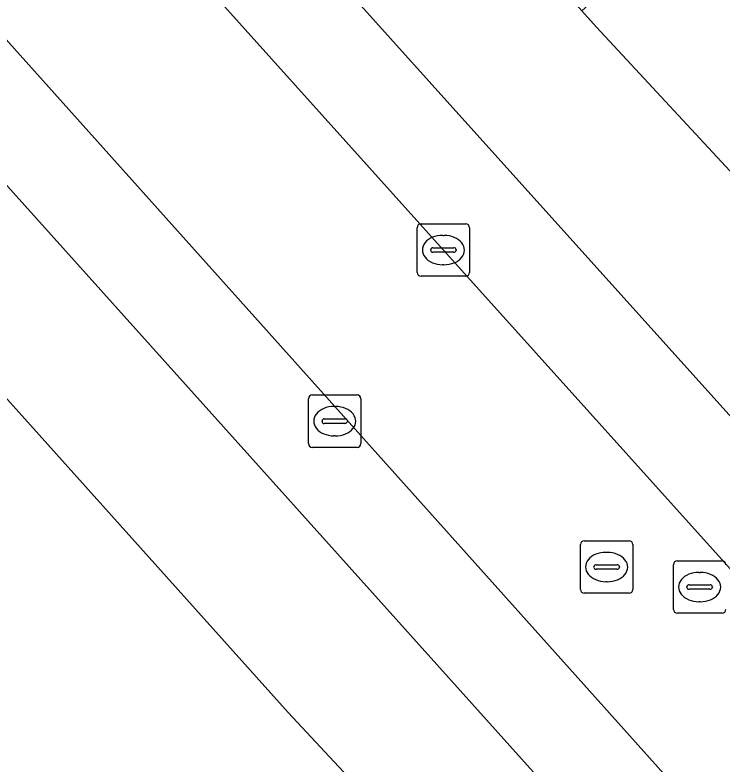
# Model space of a CAD drawing. Extents: x 162172 to 163187, y 382874 to 383685.
# Drawn here: x 162950.36 to 162963.83, y 383545.28 to 383559.56 of the extents above; entities that cross this region are included whole.
import ezdxf

# ---------------------------------------------------------------- set-up
doc = ezdxf.new("R2010")
doc.units = 0
for name, color, linetype in [('IMGEO_Groenvoorziening', 7, 'Continuous'), ('IMGEO_Kolk', 7, 'Continuous'), ('IMGEO_Pand', 7, 'Continuous'), ('IMGEO_Parkeervlak_open', 7, 'Continuous'), ('IMGEO_Rijbaan_lokaal_open', 7, 'Continuous'), ('IMGEO_Rioolput', 7, 'Continuous'), ('IMGEO_Voetgangersgebied_open', 7, 'Continuous'), ('IMGEO_Voetpad_open', 7, 'Continuous')]:
    doc.layers.add(name, color=color, linetype=linetype)

msp = doc.modelspace()

# ---------------------------------------------------------------- linework, layer by layer
at = {"layer": 'IMGEO_Groenvoorziening'}
for points in [[(162952.942, 383568.982), (162950.545, 383566.877), (162958.926, 383557.541), (162968.822, 383546.536)], [(162969.753, 383545.304), (162972.887, 383546.72), (162972.731, 383547.146), (162971.94, 383548.011), (162969.479, 383550.663), (162961.435, 383559.33), (162961.159, 383559.643), (162957.551, 383563.744), (162952.942, 383568.982)]]:
    msp.add_lwpolyline(points, dxfattribs=at)
at = {"layer": 'IMGEO_Kolk'}
for p, q in [((162958.093, 383555.582), (162958.945, 383555.582)), ((162958.018, 383554.656), (162958.018, 383555.508)), ((162959.019, 383555.508), (162959.019, 383554.656)), ((162958.506, 383555.362), (162958.531, 383555.362)), ((162958.277, 383555.076), (162958.277, 383555.088)), ((162958.32, 383555.125), (162958.718, 383555.125)), ((162958.761, 383555.088), (162958.761, 383555.076)), ((162958.715, 383555.039), (162958.317, 383555.039)), ((162958.529, 383554.802), (162958.504, 383554.802)), ((162958.945, 383554.582), (162958.093, 383554.582)), ((162955.947, 383551.393), (162955.947, 383552.245)), ((162956.022, 383552.319), (162956.874, 383552.319)), ((162956.948, 383552.245), (162956.948, 383551.393)), ((162956.435, 383552.099), (162956.46, 383552.099)), ((162956.206, 383551.813), (162956.206, 383551.825)), ((162956.249, 383551.862), (162956.647, 383551.862)), ((162956.69, 383551.825), (162956.69, 383551.813)), ((162956.644, 383551.776), (162956.246, 383551.776)), ((162956.458, 383551.539), (162956.433, 383551.539)), ((162956.874, 383551.319), (162956.022, 383551.319))]:
    msp.add_line(p, q, dxfattribs=at)
for points in [[(162958.093, 383555.582), (162958.945, 383555.582)], [(162958.018, 383554.656), (162958.018, 383555.508)], [(162959.019, 383555.508), (162959.019, 383554.656)], [(162958.945, 383554.582), (162958.093, 383554.582)], [(162955.947, 383551.393), (162955.947, 383552.245)], [(162956.022, 383552.319), (162956.874, 383552.319)], [(162956.948, 383552.245), (162956.948, 383551.393)], [(162956.874, 383551.319), (162956.022, 383551.319)]]:
    msp.add_lwpolyline(points, dxfattribs=at)
for centre, radius, start, end in [((162958.095, 383555.506), 0.0765, 91.552, 178.448), ((162958.095, 383555.506), 0.0765, 91.552, 178.448), ((162958.943, 383555.506), 0.0765, 1.552, 88.448), ((162958.943, 383555.506), 0.0765, 1.552, 88.448), ((162958.317, 383555.085), 0.0403, 85.8775, 175.7526), ((162958.722, 383555.087), 0.0386, 1.7309, 96.639), ((162958.314, 383555.075), 0.0366, 178.938, 274.7102), ((162958.718, 383555.082), 0.043, 264.8664, 352.4533), ((162958.095, 383554.658), 0.0765, 181.552, 268.448), ((162958.095, 383554.658), 0.0765, 181.552, 268.448), ((162958.943, 383554.658), 0.0765, 271.552, 358.448), ((162958.943, 383554.658), 0.0765, 271.552, 358.448), ((162956.024, 383552.243), 0.0765, 91.552, 178.448), ((162956.024, 383552.243), 0.0765, 91.552, 178.448), ((162956.872, 383552.243), 0.0765, 1.552, 88.448), ((162956.872, 383552.243), 0.0765, 1.552, 88.448), ((162956.246, 383551.822), 0.0403, 85.8775, 175.7526), ((162956.243, 383551.812), 0.0366, 178.938, 274.7102), ((162956.647, 383551.819), 0.043, 264.8664, 352.4533), ((162956.651, 383551.824), 0.0386, 1.7309, 96.639), ((162956.024, 383551.395), 0.0765, 181.552, 268.448), ((162956.024, 383551.395), 0.0765, 181.552, 268.448), ((162956.872, 383551.395), 0.0765, 271.552, 358.448), ((162956.872, 383551.395), 0.0765, 271.552, 358.448)]:
    msp.add_arc(centre, radius, start, end, dxfattribs=at)
for centre, major_axis, ratio, start_param, end_param in [((162958.505, 383555.082), (-0.387, 0.002), 0.722429, 4.712389, 7.853982), ((162958.53, 383555.082), (-0.39, 0.002), 0.717154, 1.570796, 4.712389), ((162956.434, 383551.819), (-0.387, 0.002), 0.722429, 4.712389, 7.853982), ((162956.459, 383551.819), (-0.39, 0.002), 0.717154, 1.570796, 4.712389)]:
    msp.add_ellipse(centre, major_axis=major_axis, ratio=ratio, start_param=start_param, end_param=end_param, dxfattribs=at)
at = {"layer": 'IMGEO_Pand'}
msp.add_lwpolyline([(162947.443, 383555.317), (162945.061, 383553.18), (162941.282, 383549.791), (162949.185, 383540.987), (162950.609, 383539.401), (162952.993, 383541.541), (162953.696, 383542.173), (162956.784, 383544.946), (162955.562, 383546.267)], close=True, dxfattribs=at)
at = {"layer": 'IMGEO_Parkeervlak_open'}
for points in [[(162963.647, 383544.056), (162934.696, 383576.406)], [(162935.116, 383573.128), (162960.509, 383544.821)]]:
    msp.add_lwpolyline(points, dxfattribs=at)
at = {"layer": 'IMGEO_Rijbaan_lokaal_open'}
msp.add_lwpolyline([(162958.519, 383555.082), (162949.543, 383565.07), (162938.86, 383577.021), (162937.702, 383578.299), (162936.047, 383580.103), (162934.696, 383576.406), (162963.647, 383544.056), (162964.424, 383543.21), (162967.352, 383545.259)], close=True, dxfattribs=at)
at = {"layer": 'IMGEO_Rioolput'}
for p, q in [((162961.204, 383549.538), (162962.056, 383549.538)), ((162961.129, 383548.612), (162961.129, 383549.464)), ((162962.13, 383549.464), (162962.13, 383548.612)), ((162961.617, 383549.318), (162961.642, 383549.318)), ((162962.976, 383549.156), (162963.828, 383549.156)), ((162961.388, 383549.032), (162961.388, 383549.044)), ((162961.826, 383548.995), (162961.428, 383548.995)), ((162961.431, 383549.081), (162961.829, 383549.081)), ((162961.872, 383549.044), (162961.872, 383549.032)), ((162962.901, 383548.23), (162962.901, 383549.082)), ((162963.389, 383548.936), (162963.414, 383548.936)), ((162961.64, 383548.758), (162961.615, 383548.758)), ((162963.16, 383548.65), (162963.16, 383548.662)), ((162963.203, 383548.699), (162963.601, 383548.699)), ((162963.644, 383548.662), (162963.644, 383548.65)), ((162962.056, 383548.538), (162961.204, 383548.538)), ((162963.598, 383548.613), (162963.2, 383548.613)), ((162963.412, 383548.376), (162963.387, 383548.376)), ((162963.828, 383548.156), (162962.976, 383548.156))]:
    msp.add_line(p, q, dxfattribs=at)
for points in [[(162961.204, 383549.538), (162962.056, 383549.538)], [(162961.129, 383548.612), (162961.129, 383549.464)], [(162962.13, 383549.464), (162962.13, 383548.612)], [(162962.976, 383549.156), (162963.828, 383549.156)], [(162962.901, 383548.23), (162962.901, 383549.082)], [(162962.056, 383548.538), (162961.204, 383548.538)], [(162963.828, 383548.156), (162962.976, 383548.156)]]:
    msp.add_lwpolyline(points, dxfattribs=at)
for centre, radius, start, end in [((162961.206, 383549.462), 0.0765, 91.552, 178.448), ((162961.206, 383549.462), 0.0765, 91.552, 178.448), ((162962.054, 383549.462), 0.0765, 1.552, 88.448), ((162962.054, 383549.462), 0.0765, 1.552, 88.448), ((162962.978, 383549.08), 0.0765, 91.552, 178.448), ((162962.978, 383549.08), 0.0765, 91.552, 178.448), ((162963.826, 383549.08), 0.0765, 1.552, 88.448), ((162963.826, 383549.08), 0.0765, 1.552, 88.448), ((162961.428, 383549.041), 0.0403, 85.8775, 175.7526), ((162961.425, 383549.031), 0.0366, 178.938, 274.7102), ((162961.829, 383549.038), 0.043, 264.8664, 352.4533), ((162961.833, 383549.043), 0.0386, 1.7309, 96.639), ((162963.2, 383548.659), 0.0403, 85.8775, 175.7526), ((162963.605, 383548.661), 0.0386, 1.7309, 96.639), ((162961.206, 383548.614), 0.0765, 181.552, 268.448), ((162961.206, 383548.614), 0.0765, 181.552, 268.448), ((162962.054, 383548.614), 0.0765, 271.552, 358.448), ((162962.054, 383548.614), 0.0765, 271.552, 358.448), ((162963.197, 383548.649), 0.0366, 178.938, 274.7102), ((162963.601, 383548.656), 0.043, 264.8664, 352.4533), ((162962.978, 383548.232), 0.0765, 181.552, 268.448), ((162962.978, 383548.232), 0.0765, 181.552, 268.448), ((162963.826, 383548.232), 0.0765, 271.552, 358.448), ((162963.826, 383548.232), 0.0765, 271.552, 358.448)]:
    msp.add_arc(centre, radius, start, end, dxfattribs=at)
for centre, major_axis, ratio, start_param, end_param in [((162961.616, 383549.038), (-0.387, 0.002), 0.722429, 4.712389, 7.853982), ((162961.641, 383549.038), (-0.39, 0.002), 0.717154, 1.570796, 4.712389), ((162963.388, 383548.656), (-0.387, 0.002), 0.722429, 4.712389, 7.853982), ((162963.413, 383548.656), (-0.39, 0.002), 0.717154, 1.570796, 4.712389)]:
    msp.add_ellipse(centre, major_axis=major_axis, ratio=ratio, start_param=start_param, end_param=end_param, dxfattribs=at)
at = {"layer": 'IMGEO_Voetgangersgebied_open'}
msp.add_lwpolyline([(162947.001, 383575.398), (162951.22, 383570.713), (162952.942, 383568.982), (162957.551, 383563.744), (162961.248, 383567.156), (162963.453, 383569.19), (162967.207, 383565.119), (162961.159, 383559.643), (162961.435, 383559.33), (162969.479, 383550.663), (162971.94, 383548.011), (162972.731, 383547.146), (162972.887, 383546.72), (162973.901, 383544.51)], dxfattribs=at)
at = {"layer": 'IMGEO_Voetpad_open'}
for points in [[(162958.926, 383557.541), (162950.545, 383566.877), (162952.942, 383568.982), (162951.22, 383570.713), (162948.953, 383568.669), (162939.794, 383578.867), (162942.323, 383581.198), (162940.651, 383582.962), (162936.047, 383580.103), (162937.702, 383578.299), (162938.86, 383577.021), (162949.543, 383565.07), (162958.519, 383555.082), (162967.352, 383545.259)], [(162960.509, 383544.821), (162935.116, 383573.128)], [(162968.822, 383546.536), (162958.926, 383557.541)], [(162934.86, 383544.028), (162937.782, 383546.651), (162941.282, 383549.791), (162945.061, 383553.18), (162947.443, 383555.317), (162955.562, 383546.267), (162956.784, 383544.946), (162959.998, 383541.366), (162962.824, 383538.219), (162964.424, 383543.21), (162963.647, 383544.056)]]:
    msp.add_lwpolyline(points, dxfattribs=at)

doc.saveas('drawing.dxf')
